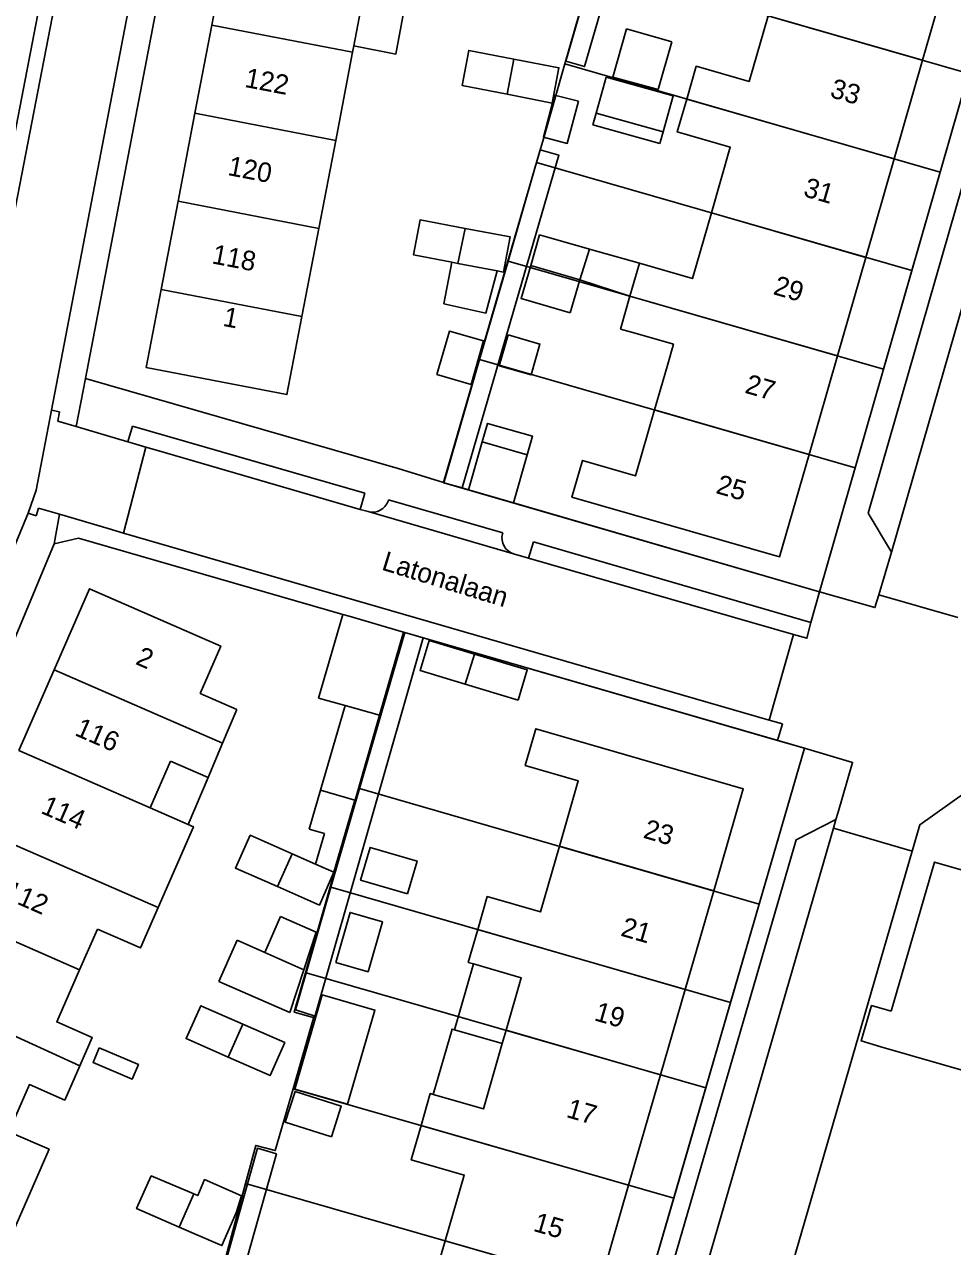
# Model space of a CAD drawing. Extents: x 194485 to 197793, y 468269 to 470822.
# Drawn here: x 195909.9 to 195966.9, y 469484.3 to 469559.3 of the extents above; entities that cross this region are included whole.
import ezdxf

# ---------------------------------------------------------------- set-up
doc = ezdxf.new("R2010")
doc.units = 0
for name, color, linetype in [('BGT grensvlak gebouwinstallatie plus 1', 7, 'Continuous'), ('BGT grensvlak overig bouwwerk uitbreiding populatie', 7, 'Continuous'), ('BGT grensvlak pand op maaiveld', 7, 'Continuous'), ('BGT grensvlak pand op maaiveld LR', 7, 'Continuous'), ('BGT grensvlak wegdeel', 7, 'Continuous'), ('BGT tekst huisnummerreeks', 7, 'Continuous'), ('BGT tekst openbare ruimte label weg', 7, 'Continuous'), ('GEM grensvlak WOZ_BRK percelen', 7, 'Continuous')]:
    doc.layers.add(name, color=color, linetype=linetype)

msp = doc.modelspace()

# ---------------------------------------------------------------- linework, layer by layer
at = {"layer": 'BGT grensvlak gebouwinstallatie plus 1'}
for p, q in [((195932.726, 469557.485), (195933.674, 469562.526)), ((195930.149, 469557.982), (195932.726, 469557.485)), ((195944.819, 469553.144), (195945.018, 469553.862)), ((195948.941, 469552), (195944.819, 469553.144)), ((195949.14, 469552.718), (195948.941, 469552)), ((195944.61, 469545.513), (195947.676, 469544.636)), ((195944.019, 469543.615), (195947.094, 469542.619)), ((195927.977, 469517.938), (195929.466, 469523.083)), ((195929.86, 469522.97), (195929.466, 469523.083)), ((195933.203, 469521.988), (195929.86, 469522.97)), ((195933.203, 469521.988), (195931.73, 469516.899)), ((195929.607, 469517.487), (195927.977, 469517.938)), ((195921.203, 469513.066), (195919.984, 469510.18)), ((195927.413, 469509.896), (195928.112, 469512.288)), ((195930.213, 469511.674), (195928.921, 469507.252)), ((195928.338, 469509.626), (195927.413, 469509.896)), ((195928.338, 469509.626), (195927.79, 469507.752)), ((195937.501, 469501.621), (195936.331, 469497.576)), ((195939.259, 469496.729), (195936.331, 469497.576))]:
    msp.add_line(p, q, dxfattribs=at)
for points in [[(195943.934, 469554.583), (195943.25, 469551.992), (195941.788, 469552.378), (195942.472, 469554.969), (195943.934, 469554.583)], [(195939.619, 469540.237), (195939.076, 469538.349), (195941.028, 469537.788), (195941.571, 469539.675), (195939.619, 469540.237)], [(195938.035, 469533.67), (195938.361, 469534.808), (195941.116, 469534.019), (195940.79, 469532.881)], [(195928.21, 469499.723), (195926.531, 469493.941), (195929.764, 469493.002), (195931.444, 469498.783), (195928.21, 469499.723)], [(195936.331, 469497.576), (195936.177, 469497.621), (195935.017, 469493.612)]]:
    msp.add_lwpolyline(points, dxfattribs=at)
at = {"layer": 'BGT grensvlak overig bouwwerk uitbreiding populatie'}
for p, q in [((195946.052, 469556.068), (195946.896, 469559.034)), ((195946.896, 469559.034), (195949.668, 469558.236)), ((195949.668, 469558.236), (195948.831, 469555.299)), ((195945.018, 469553.862), (195945.63, 469556.065)), ((195945.63, 469556.065), (195949.752, 469554.921)), ((195948.831, 469555.299), (195946.052, 469556.068)), ((195949.752, 469554.921), (195949.14, 469552.718)), ((195945.018, 469553.862), (195949.14, 469552.718)), ((195941.549, 469546.39), (195941.007, 469544.497)), ((195944.61, 469545.513), (195941.549, 469546.39)), ((195944.019, 469543.615), (195944.61, 469545.513)), ((195935.671, 469542.145), (195936.165, 469544.703)), ((195938.941, 469544.17), (195938.253, 469541.582)), ((195938.253, 469541.582), (195935.671, 469542.145)), ((195938.035, 469533.67), (195937.194, 469530.728)), ((195940.79, 469532.881), (195938.035, 469533.67)), ((195939.945, 469529.93), (195940.79, 469532.881)), ((195939.945, 469529.93), (195937.194, 469530.728)), ((195936.988, 469518.787), (195940.231, 469517.808)), ((195924.678, 469502.324), (195925.649, 469504.529)), ((195925.649, 469504.529), (195927.846, 469503.563)), ((195927.087, 469501.26), (195927.846, 469503.563))]:
    msp.add_line(p, q, dxfattribs=at)
for points in [[(195940.231, 469517.808), (195940.797, 469519.682), (195937.551, 469520.64)], [(195914.522, 469496.46), (195916.929, 469495.438), (195916.549, 469494.545), (195914.143, 469495.567), (195914.522, 469496.46)]]:
    msp.add_lwpolyline(points, dxfattribs=at)
at = {"layer": 'BGT grensvlak pand op maaiveld'}
for p, q in [((195922.465, 469564.676), (195921.429, 469559.265)), ((195930.149, 469557.982), (195931.114, 469563.008)), ((195965.056, 469557.104), (195966.795, 469563.149)), ((195921.429, 469559.265), (195920.393, 469553.853)), ((195929.036, 469552.186), (195930.075, 469557.597)), ((195930.075, 469557.597), (195930.149, 469557.982)), ((195963.315, 469551.053), (195965.056, 469557.104)), ((195920.393, 469553.853), (195919.358, 469548.442)), ((195927.997, 469546.775), (195929.036, 469552.186)), ((195961.573, 469545), (195963.315, 469551.053)), ((195919.358, 469548.442), (195918.322, 469543.029)), ((195926.958, 469541.363), (195927.997, 469546.775)), ((195959.831, 469538.947), (195961.573, 469545)), ((195936.525, 469544.634), (195936.165, 469544.703)), ((195938.941, 469544.17), (195936.525, 469544.634)), ((195941.007, 469544.497), (195944.019, 469543.615)), ((195947.094, 469542.619), (195947.676, 469544.636)), ((195944.019, 469543.615), (195943.429, 469541.603)), ((195946.513, 469540.602), (195947.094, 469542.619)), ((195947.413, 469540.343), (195946.513, 469540.602)), ((195958.09, 469532.896), (195959.831, 469538.947)), ((195948.608, 469535.63), (195949.375, 469538.291)), ((195937.551, 469520.64), (195936.988, 469518.787)), ((195911.754, 469519.684), (195909.587, 469514.717)), ((195922.966, 469517.237), (195920.712, 469518.22)), ((195922.093, 469515.173), (195922.966, 469517.237)), ((195929.607, 469517.487), (195928.112, 469512.288)), ((195931.73, 469516.899), (195929.607, 469517.487)), ((195930.228, 469511.67), (195931.73, 469516.899)), ((195921.203, 469513.066), (195922.093, 469515.173)), ((195917.649, 469511.199), (195918.902, 469514.07)), ((195918.902, 469514.07), (195921.203, 469513.066)), ((195928.112, 469512.288), (195930.213, 469511.674)), ((195919.984, 469510.18), (195917.649, 469511.199)), ((195930.213, 469511.674), (195930.228, 469511.67)), ((195926.356, 469508.385), (195927.79, 469507.752)), ((195927.79, 469507.752), (195928.921, 469507.252)), ((195952.24, 469506.101), (195950.49, 469500.054)), ((195913.313, 469501.263), (195914.404, 469503.762)), ((195921.871, 469500.548), (195922.982, 469503.071)), ((195922.982, 469503.071), (195924.678, 469502.324)), ((195924.678, 469502.324), (195927.087, 469501.26)), ((195927.087, 469501.26), (195926.223, 469498.632)), ((195926.223, 469498.632), (195921.871, 469500.548)), ((195950.49, 469500.054), (195948.974, 469494.817)), ((195939.495, 469497.544), (195939.259, 469496.729)), ((195962.506, 469496.54), (195967.992, 469494.952)), ((195948.974, 469494.817), (195947.012, 469488.038)), ((195947.012, 469488.038), (195945.236, 469481.9)), ((195919.433, 469485.465), (195921.795, 469484.44))]:
    msp.add_line(p, q, dxfattribs=at)
for points in [[(195950.583, 469554.721), (195951.164, 469556.738), (195954.422, 469555.8), (195955.585, 469559.834)], [(195939.554, 469555.015), (195936.792, 469555.556), (195937.207, 469557.705), (195939.97, 469557.175)], [(195939.97, 469557.175), (195942.734, 469556.645), (195942.316, 469554.475), (195939.554, 469555.015)], [(195952.096, 469547.731), (195953.259, 469551.765), (195950.002, 469552.704), (195950.583, 469554.721)], [(195936.165, 469544.703), (195933.803, 469545.157), (195934.219, 469547.3), (195936.986, 469546.778)], [(195947.676, 469544.636), (195950.934, 469543.697), (195952.096, 469547.731)], [(195936.986, 469546.778), (195939.752, 469546.257), (195939.33, 469544.095), (195938.941, 469544.17)], [(195943.429, 469541.603), (195940.418, 469542.485), (195941.007, 469544.497)], [(195926.958, 469541.363), (195926.038, 469536.572), (195917.405, 469538.237), (195918.322, 469543.029)], [(195935.239, 469537.802), (195937.353, 469537.189), (195938.115, 469539.875), (195936.013, 469540.473), (195935.239, 469537.802)], [(195949.375, 469538.291), (195949.771, 469539.663), (195947.413, 469540.343)], [(195948.608, 469535.63), (195947.445, 469531.596), (195944.188, 469532.535), (195943.539, 469530.283), (195956.286, 469526.624), (195958.09, 469532.896)], [(195911.754, 469519.684), (195913.922, 469524.652), (195921.984, 469521.134), (195920.712, 469518.22)], [(195936.988, 469518.787), (195934.218, 469519.628), (195934.781, 469521.481), (195937.551, 469520.64)], [(195942.764, 469508.842), (195943.929, 469512.869), (195940.672, 469513.812), (195941.322, 469516.057), (195954.056, 469512.375), (195952.24, 469506.101)], [(195918.131, 469505.075), (195920.299, 469510.043), (195919.984, 469510.18)], [(195925.457, 469506.372), (195922.88, 469507.507), (195923.79, 469509.519), (195926.356, 469508.385)], [(195933.438, 469505.922), (195930.565, 469506.763), (195931.154, 469508.775), (195934.027, 469507.935), (195933.438, 469505.922)], [(195942.764, 469508.842), (195941.599, 469504.815), (195938.342, 469505.757), (195937.757, 469503.736)], [(195928.921, 469507.252), (195928.033, 469505.237), (195925.457, 469506.372)], [(195971.274, 469506.286), (195965.785, 469507.875), (195963.135, 469498.714)], [(195914.404, 469503.762), (195917.054, 469502.606), (195918.131, 469505.075)], [(195929.035, 469501.709), (195929.916, 469504.778), (195931.898, 469504.209), (195931.018, 469501.14), (195929.035, 469501.709)], [(195937.757, 469503.736), (195937.173, 469501.716), (195937.501, 469501.621)], [(195913.322, 469495.359), (195914.085, 469497.108), (195911.913, 469498.056), (195913.313, 469501.263)], [(195937.501, 469501.621), (195940.429, 469500.773), (195939.495, 469497.544)], [(195923.326, 469497.923), (195920.75, 469499.057), (195919.855, 469497.044), (195922.433, 469495.905)], [(195963.135, 469498.714), (195961.926, 469499.063), (195961.297, 469496.89), (195962.506, 469496.54)], [(195922.433, 469495.905), (195925.012, 469494.765), (195925.903, 469496.788), (195923.326, 469497.923)], [(195939.259, 469496.729), (195938.099, 469492.72), (195935.017, 469493.612)], [(195908.975, 469491.321), (195910.235, 469494.209), (195912.407, 469493.261), (195913.322, 469495.359)], [(195928.769, 469490.996), (195925.937, 469491.895), (195926.539, 469493.792), (195929.371, 469492.893), (195928.769, 469490.996)], [(195935.017, 469493.612), (195934.843, 469493.662), (195934.276, 469491.702)], [(195935.758, 469484.626), (195936.925, 469488.659), (195933.668, 469489.601), (195934.276, 469491.702)], [(195906.684, 469486.072), (195909.13, 469484.941), (195911.444, 469490.243), (195908.975, 469491.321)], [(195919.433, 469485.465), (195916.814, 469486.603), (195917.715, 469488.601), (195920.331, 469487.506)], [(195921.795, 469484.44), (195922.052, 469484.328), (195922.921, 469486.334), (195923.26, 469487.39), (195920.991, 469488.377), (195920.58, 469487.402), (195920.331, 469487.506)], [(195935.758, 469484.626), (195934.597, 469480.614), (195931.341, 469481.556), (195930.724, 469479.425)]]:
    msp.add_lwpolyline(points, dxfattribs=at)
at = {"layer": 'BGT grensvlak pand op maaiveld LR'}
for p, q in [((195965.056, 469557.104), (195955.585, 469559.834)), ((195930.075, 469557.597), (195921.429, 469559.265)), ((195939.97, 469557.175), (195939.554, 469555.015)), ((195963.315, 469551.053), (195950.583, 469554.721)), ((195929.036, 469552.186), (195920.393, 469553.853)), ((195927.997, 469546.775), (195919.358, 469548.442)), ((195961.573, 469545), (195952.096, 469547.731)), ((195936.986, 469546.778), (195936.525, 469544.634)), ((195926.958, 469541.363), (195918.322, 469543.029)), ((195959.831, 469538.947), (195947.094, 469542.619)), ((195958.09, 469532.896), (195948.608, 469535.63)), ((195922.093, 469515.173), (195911.754, 469519.684)), ((195917.649, 469511.199), (195909.587, 469514.717)), ((195918.131, 469505.075), (195907.419, 469509.749)), ((195952.24, 469506.101), (195942.764, 469508.842)), ((195926.356, 469508.385), (195925.457, 469506.372)), ((195913.313, 469501.263), (195905.251, 469504.781)), ((195950.49, 469500.054), (195937.757, 469503.736)), ((195913.322, 469495.359), (195903.164, 469500)), ((195923.326, 469497.923), (195922.433, 469495.905)), ((195948.974, 469494.817), (195939.495, 469497.544)), ((195947.012, 469488.038), (195934.276, 469491.702)), ((195920.331, 469487.506), (195919.433, 469485.465)), ((195945.236, 469481.9), (195935.758, 469484.626))]:
    msp.add_line(p, q, dxfattribs=at)
at = {"layer": 'BGT grensvlak wegdeel'}
for p, q in [((195974.066, 469564.811), (195963.144, 469526.894)), ((195907.974, 469545.588), (195911.244, 469562.458)), ((195908.763, 469544.924), (195912.223, 469562.758)), ((195913.673, 469537.559), (195913.111, 469534.608)), ((195911.591, 469535.611), (195912.082, 469535.517)), ((195912.082, 469535.517), (195911.972, 469534.944)), ((195911.972, 469534.944), (195913.111, 469534.608)), ((195913.111, 469534.608), (195916.282, 469533.673)), ((195916.282, 469533.673), (195916.569, 469534.643)), ((195916.569, 469534.643), (195930.825, 469530.532)), ((195916.008, 469528.074), (195917.374, 469533.356)), ((195930.533, 469529.53), (195930.825, 469530.532)), ((195937.194, 469530.728), (195936.806, 469530.841)), ((195932.252, 469530.041), (195932.276, 469530.114)), ((195932.276, 469530.114), (195939.292, 469528.091)), ((195958.74, 469524.475), (195939.945, 469529.93)), ((195910.167, 469529.294), (195910.64, 469529.132)), ((195910.64, 469529.132), (195910.801, 469529.604)), ((195910.801, 469529.604), (195912.087, 469529.225)), ((195912.087, 469529.225), (195911.743, 469527.42)), ((195915.058, 469528.349), (195912.087, 469529.225)), ((195931.022, 469529.388), (195930.533, 469529.53)), ((195939.959, 469526.796), (195931.022, 469529.388)), ((195916.008, 469528.074), (195915.058, 469528.349)), ((195955.638, 469516.593), (195916.008, 469528.074)), ((195939.272, 469528.019), (195939.292, 469528.091)), ((195940.877, 469526.532), (195941.169, 469527.545)), ((195941.169, 469527.545), (195958.208, 469522.592)), ((195940.877, 469526.532), (195939.959, 469526.796)), ((195963.144, 469526.894), (195962.369, 469524.284)), ((195957.147, 469521.855), (195940.877, 469526.532)), ((195958.208, 469522.592), (195958.74, 469524.475)), ((195967.234, 469522.882), (195962.369, 469524.284)), ((195956.161, 469515.34), (195934.406, 469521.639)), ((195955.638, 469516.593), (195957.147, 469521.855)), ((195956.457, 469516.356), (195955.638, 469516.593)), ((195956.161, 469515.34), (195956.457, 469516.356)), ((195943.8, 469466.673), (195957.816, 469514.861)), ((195957.816, 469514.861), (195956.161, 469515.34)), ((195959.74, 469510.485), (195959.587, 469509.956)), ((195959.74, 469510.485), (195959.889, 469510.934)), ((195959.587, 469509.956), (195946.985, 469466.386)), ((195959.587, 469509.956), (195964.419, 469508.538))]:
    msp.add_line(p, q, dxfattribs=at)
for points in [[(195929.416, 469630.118), (195923.633, 469600.242), (195923.319, 469596.729), (195911.591, 469535.611)], [(195930.885, 469629.133), (195924.859, 469597.673), (195925.175, 469597.618), (195914.984, 469544.405), (195913.673, 469537.559)], [(195945.865, 469576.028), (195948.45, 469575.292), (195943.158, 469557.045), (195944.31, 469556.711), (195949.603, 469574.957), (195959.147, 469572.189)], [(195969.048, 469569.836), (195971.558, 469569.131), (195958.74, 469524.475)], [(195974.066, 469564.811), (195971.626, 469563.739), (195961.715, 469529.297), (195963.144, 469526.894)], [(195935.654, 469531.176), (195941.581, 469551.608), (195942.733, 469551.274), (195936.806, 469530.841)], [(195913.673, 469537.559), (195932.872, 469532.034), (195935.654, 469531.176)], [(195911.591, 469535.611), (195910.65, 469530.708), (195910.167, 469529.294)], [(195917.374, 469533.356), (195916.56, 469533.592), (195916.282, 469533.673)], [(195930.533, 469529.53), (195918.187, 469533.119), (195917.374, 469533.356)], [(195936.806, 469530.841), (195935.682, 469531.167), (195935.654, 469531.176)], [(195910.167, 469529.294), (195892.559, 469486.816), (195890.985, 469483.3)], [(195929.466, 469523.083), (195913.237, 469527.755), (195911.743, 469527.42)], [(195877.033, 469451.482), (195879.94, 469456.517), (195882.528, 469461.186), (195885.121, 469466.047), (195887.487, 469470.68), (195889.668, 469475.235), (195892.201, 469480.756), (195894.337, 469485.593), (195911.743, 469527.42)], [(195958.74, 469524.475), (195962.135, 469523.497), (195962.369, 469524.284)], [(195958.208, 469522.592), (195957.966, 469521.619), (195957.147, 469521.855)], [(195930.228, 469511.67), (195926.493, 469498.668), (195927.726, 469498.312), (195934.406, 469521.639)], [(195934.406, 469521.639), (195933.27, 469521.968), (195933.203, 469521.988)], [(195959.889, 469510.934), (195960.768, 469513.997), (195957.816, 469514.861)], [(195964.419, 469508.538), (195964.704, 469509.521), (195964.891, 469510.167), (195967.518, 469512.023), (195968.426, 469511.759)], [(195959.74, 469510.485), (195957.301, 469509.243), (195945.589, 469469.009), (195946.985, 469466.386)], [(195964.419, 469508.538), (195950.885, 469461.848), (195935.46, 469433.85)], [(195943.8, 469466.673), (195921.54, 469476.239), (195925.395, 469489.966), (195924.243, 469490.3), (195920.385, 469476.563), (195918.948, 469473.709)]]:
    msp.add_lwpolyline(points, dxfattribs=at)
for centre, radius, start, end in [((195931.288, 469530.373), 1.02, 254.90681, 341.02034), ((195940.262, 469527.771), 1.021, 165.91885, 252.72991)]:
    msp.add_arc(centre, radius, start, end, dxfattribs=at)
at = {"layer": 'GEM grensvlak WOZ_BRK percelen'}
for p, q in [((195943.104, 469556.876), (195944.842, 469562.931)), ((195944.842, 469562.931), (195967.873, 469556.292)), ((195943.104, 469556.876), (195966.136, 469550.24)), ((195966.136, 469550.24), (195967.873, 469556.292)), ((195941.36, 469550.825), (195964.398, 469544.186)), ((195964.398, 469544.186), (195966.136, 469550.24)), ((195939.622, 469544.773), (195937.871, 469538.726)), ((195939.622, 469544.773), (195962.66, 469538.131)), ((195962.66, 469538.131), (195964.398, 469544.186)), ((195937.871, 469538.726), (195960.923, 469532.079)), ((195960.923, 469532.079), (195962.66, 469538.131)), ((195928.746, 469506.342), (195930.497, 469512.39)), ((195930.497, 469512.39), (195955.033, 469505.293)), ((195927.221, 469501.075), (195928.746, 469506.342)), ((195928.746, 469506.342), (195953.275, 469499.249)), ((195953.275, 469499.249), (195955.033, 469505.293)), ((195927.221, 469501.075), (195951.754, 469494.017)), ((195951.754, 469494.017), (195953.275, 469499.249)), ((195926.424, 469493.961), (195949.783, 469487.241)), ((195949.783, 469487.241), (195951.754, 469494.017)), ((195921.857, 469481.976), (195923.508, 469488.149)), ((195923.508, 469488.149), (195947.998, 469481.106)), ((195947.998, 469481.106), (195949.783, 469487.241))]:
    msp.add_line(p, q, dxfattribs=at)
for points in [[(195941.36, 469550.825), (195941.792, 469552.27), (195943.104, 469556.876)], [(195941.36, 469550.825), (195941.215, 469550.341), (195939.622, 469544.773)], [(195960.923, 469532.079), (195958.74, 469524.475), (195935.682, 469531.167), (195937.871, 469538.726)], [(195955.033, 469505.293), (195957.816, 469514.861), (195933.27, 469521.968), (195930.497, 469512.39)], [(195927.221, 469501.075), (195926.562, 469498.797), (195927.716, 469498.432), (195926.424, 469493.961)], [(195923.508, 469488.149), (195924.13, 469490.476), (195925.324, 469490.155), (195926.424, 469493.961)]]:
    msp.add_lwpolyline(points, dxfattribs=at)

# ---------------------------------------------------------------- texts
at = {"layer": 'BGT tekst huisnummerreeks'}
for s, rotation, p in [('122', 349.2, (195923.398, 469555.471)), ('33', 343.9, (195959.316, 469554.856)), ('120', 349.2, (195922.358, 469550.061)), ('31', 343.9, (195957.686, 469548.772)), ('118', 349.2, (195921.381, 469544.638)), ('29', 343.9, (195955.832, 469542.752)), ('1', 349.1, (195922.059, 469540.802)), ('27', 343.9, (195954.091, 469536.699)), ('25', 344, (195952.315, 469530.537)), ('2', 336.4, (195916.687, 469520.049)), ('116', 336.4, (195912.956, 469515.683)), ('114', 336.4, (195910.874, 469510.904)), ('23', 343.9, (195947.857, 469509.378)), ('112', 336.4, (195908.599, 469505.683)), ('21', 343.9, (195946.475, 469503.366)), ('19', 343.9, (195944.849, 469498.17)), ('17', 343.9, (195943.131, 469492.23)), ('15', 343.9, (195941.103, 469485.239))]:
    msp.add_text(s, height=1.2, rotation=rotation, dxfattribs=at).set_placement(p)
at = {"layer": 'BGT tekst openbare ruimte label weg'}
msp.add_text('Latonalaan', height=1.2, rotation=343, dxfattribs=at).set_placement((195931.796, 469525.837))

doc.saveas('drawing.dxf')
